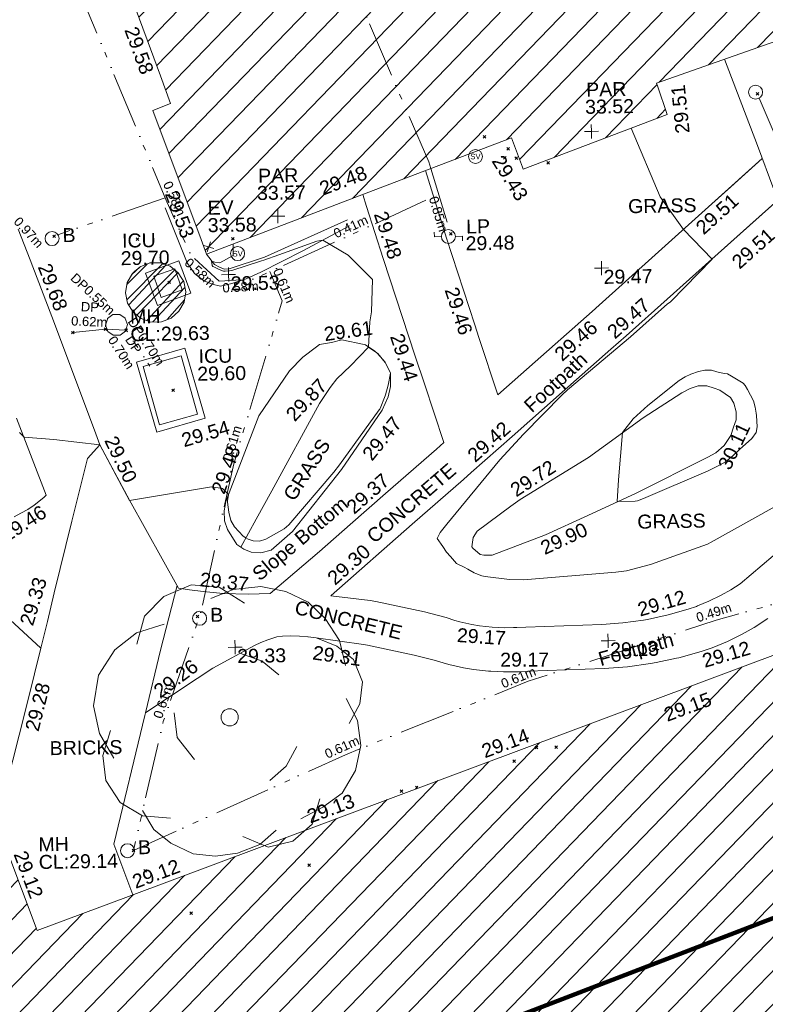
# Model space of a CAD drawing. Header units: millimetres. Extents: x -287732 to 520720, y -88450 to 287754.
# Tile 352 of 383: x 360209 to 380200, y 111402 to 137820. Entities that reach past the tile are written whole.
import ezdxf

# ---------------------------------------------------------------- set-up
doc = ezdxf.new("R2010")
doc.units = ezdxf.units.MM
for name, pattern in [('IMPORT-HIDDEN2 _3_', [4762.5, 3175, -1587.5]), ('IMPORT-UG_ELEC_LV_QLB2 _2_', [2700, 1500, -300.0000000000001, 0, -250, 150, -300.0000000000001, 0, -200]), ('IMPORT-UG_ELEC_STREET LIGHTING_QLB2 _2_', [2700, 1500, -300.0000000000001, 0, -250, 150, -300.0000000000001, 0, -200]), ('IMPORT-UG_UNIDENTIFIED_QLB2 _2_', [2500, 1500, -300.0000000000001, 0, -50, 150, -300.0000000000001, 0, -200])]:
    doc.linetypes.add(name, pattern=pattern)
for name, color, linetype, lineweight, true_color in [('00_TOPO_EAVE', 7, 'Continuous', 9, 0x666666), ('00_TOPO_FURN_BOLLARD', 7, 'Continuous', 9, 0x666666), ('00_TOPO_FURN_LAMP_POST', 7, 'Continuous', 9, 0x666666), ('00_TOPO_SERV_MH', 7, 'Continuous', 9, 0x666666), ('00_TOPO_SERV_STOP_VALVE', 7, 'Continuous', 9, 0x666666), ('00_TOPO_TREE', 7, 'Continuous', 9, 0x666666), ('00_UAV_BUILDING_HATCH', 7, 'Continuous', 9, 0x999999), ('00_UAV_BUILDING_OUTLINE', 5, 'Continuous', 9, 0x0000ff), ('00_UAV_CONCRETE', 9, 'Continuous', 9, 0x808080), ('00_UAV_EAVE', 7, 'Continuous', 9, 0x666666), ('00_UAV_FOOTPATH', 7, 'Continuous', 9, 0xa50000), ('00_UAV_FORM_LINES', 7, 'Continuous', 9, 0x666666), ('00_UAV_FURN_BOLLARD', 7, 'Continuous', 9, 0xff9f7f), ('00_UAV_FURN_LAMP_POST', 7, 'Continuous', 9, 0xa50000), ('00_UAV_LEVEL_SPOT', 7, 'Continuous', 9, 0x666666), ('00_UAV_PARAPET', 7, 'Continuous', 9, 0x666666), ('00_UAV_SERV_IC', 5, 'Continuous', 9, 0x0000ff), ('00_UAV_SLOPE_BOTTOM', 30, 'Continuous', 9, 0xff7f00), ('00_UAV_SLOPE_TOP', 40, 'Continuous', 9, 0xffbf00), ('01_DTM_CONTOUR_MJR', 7, 'Continuous', 9, 0x7f3f00), ('01_DTM_CONTOUR_MNR', 7, 'Continuous', 9, 0xa5a552), ('12333-PUM-2D-U-0001-C01 - Rev2_REVIT IMPORT_dwg', 7, 'Continuous', 9, 0x767676), ('A_RHA_Line', 7, 'Continuous', 9, 0x00a600), ('PUM-CHAMBER EXTENTS', 6, 'IMPORT-HIDDEN2 _3_', 9, 0xff00ff), ('PUM-ELECTRIC-LV-QLB2', 1, 'IMPORT-UG_ELEC_LV_QLB2 _2_', 9, 0xff0000), ('PUM-ELECTRIC-MH', 1, 'Continuous', 9, 0xff0000), ('PUM-ELECTRIC-SL-QLB2', 7, 'IMPORT-UG_ELEC_STREET LIGHTING_QLB2 _2_', 9, 0xff7f7f), ('PUM-UNIDENTIFIED UTILITIES-NOTES', 7, 'Continuous', 9, 0x52a500), ('PUM-UNIDENTIFIED UTILITIES-QLB2', 7, 'IMPORT-UG_UNIDENTIFIED_QLB2 _2_', 9, 0x52a500)]:
    doc.layers.add(name, color=color, linetype=linetype, lineweight=lineweight, true_color=true_color)
for name, color, linetype, lineweight in [('00_UAV_SURFACE', 7, 'Continuous', 9), ('00_UAV_SURVEY_TEXT', 7, 'Continuous', 9), ('GEN-TEXT', 7, 'Continuous', 9)]:
    doc.layers.add(name, color=color, linetype=linetype, lineweight=lineweight)
doc.styles.add('Arial_1', font='arial.ttf', dxfattribs={"height": 250})
doc.styles.add('Swis721 Lt BT', font='swissl.ttf', dxfattribs={"height": 399.9999999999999})
doc.styles.add('Swis721 Lt BT_2', font='swissl.ttf', dxfattribs={"height": 375})

# ---------------------------------------------------------------- blocks, each defined once
blk = doc.blocks.new('12333-PUM-2D-U-0001-C01 - Rev2_REVIT IMPORT_dwg_CONIFEROUS_TREE-2077251-Site Location Plan Proposed')
at = {"layer": '00_TOPO_TREE', "color": 254, "true_color": 0xcccccc, "flags": 128}
for points in [[(-1889.403682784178, 1545.875740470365), (-1717.639711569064, 2118.422311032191), (-1316.857112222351, 2519.204910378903), (-744.3105416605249, 2748.223538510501), (-171.763971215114, 2690.968881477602), (343.5279423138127, 2347.440939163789)], [(-343.5279423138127, 2461.950253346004), (114.5093140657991, 2633.714224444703), (687.0558846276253, 2690.968881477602), (1202.347798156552, 2576.459567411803), (1660.385054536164, 2347.440939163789), (2003.912996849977, 2003.912996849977), (2290.18628213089, 1545.875740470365), (2404.695596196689, 1030.583826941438)], [(-2404.695596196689, -801.5651986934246), (-2690.968881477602, -286.2732852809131), (-2805.478195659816, 286.2732852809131), (-2690.968881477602, 916.0745128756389), (-2347.440939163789, 1431.36642628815), (-1889.403682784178, 1774.894368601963), (-1316.857112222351, 1946.658339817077)], [(1832.149025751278, 1603.130397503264), (2232.93162509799, 1431.36642628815), (2576.459567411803, 1145.093141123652), (2748.223538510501, 687.0558846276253), (2690.968881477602, 229.0186282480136), (2461.950253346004, -171.763971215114)], [(229.0186282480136, 1316.857112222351), (687.0558846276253, 1145.093141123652), (1030.583826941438, 858.8198558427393)], [(2404.695596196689, 343.5279423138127), (2633.714224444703, -114.5093140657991), (2690.968881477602, -629.8012275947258), (2576.459567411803, -1145.093141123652), (2290.18628213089, -1603.130397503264), (1889.403682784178, -1889.403682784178), (1431.36642628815, -2118.422311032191)], [(-744.3105416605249, -858.8198558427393), (-1087.838483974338, -400.7825993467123), (-1145.093141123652, 114.5093140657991)], [(-1259.602455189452, -2061.167653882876), (-1832.149025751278, -2003.912996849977), (-2290.18628213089, -1717.639711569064), (-2576.459567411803, -1259.602455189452), (-2633.714224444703, -744.3105416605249), (-2461.950253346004, -229.0186282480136)], [(1374.111769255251, -629.8012275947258), (1145.093141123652, -1030.583826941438), (801.5651986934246, -1316.857112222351)], [(1832.149025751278, -1717.639711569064), (1660.385054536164, -2232.93162509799), (1259.602455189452, -2576.459567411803), (744.3105416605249, -2690.968881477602), (229.0186282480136, -2461.950253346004)], [(916.0745128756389, -2347.440939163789), (572.5465705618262, -2633.714224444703), (114.5093140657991, -2805.478195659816), (-343.5279423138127, -2862.732852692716), (-801.5651986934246, -2805.478195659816), (-1259.602455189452, -2576.459567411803), (-1603.130397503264, -2290.18628213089), (-1832.149025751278, -1889.403682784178)]]:
    blk.add_lwpolyline(points, dxfattribs=at)
at = {"layer": '00_TOPO_TREE', "color": 254, "true_color": 0xcccccc}
blk.add_circle((0, 0), 176.6246020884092, dxfattribs=at)
blk = doc.blocks.new('12333-PUM-2D-U-0001-C01 - Rev2_REVIT IMPORT_dwg_MSL_Eaves_SYM_1-V82-Site Location Plan Proposed')
at = {"layer": '00_TOPO_EAVE', "color": 254, "true_color": 0xcccccc}
for p, q in [((356.5791934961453, -116.0873754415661), (-356.5791934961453, 116.0873754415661)), ((-116.0873754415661, -356.5791934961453), (116.0873754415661, 356.5791934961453))]:
    blk.add_line(p, q, dxfattribs=at)
blk = doc.blocks.new('12333-PUM-2D-U-0001-C01 - Rev2_REVIT IMPORT_dwg_MSL_Bollard_2-2077239-Site Location Plan Proposed')
at = {"layer": '00_TOPO_FURN_BOLLARD', "color": 254, "true_color": 0xcccccc}
blk.add_circle((0, 0), 62.50000000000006, dxfattribs=at)
blk = doc.blocks.new('12333-PUM-2D-U-0001-C01 - Rev2_REVIT IMPORT_dwg_MSL_Lamp_Post_SYM-2077240-Site Location Plan Proposed')
at = {"layer": '00_TOPO_FURN_LAMP_POST', "color": 254, "true_color": 0xcccccc, "flags": 128}
for points in [[(-500.1060478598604, 0), (-1000.212095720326, 0), (-1000.212095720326, 316.7338303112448)], [(500.1060478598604, 0), (1000.21209571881, 0), (1000.21209571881, -316.7338303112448)]]:
    blk.add_lwpolyline(points, dxfattribs=at)
at = {"layer": '00_TOPO_FURN_LAMP_POST', "color": 254, "true_color": 0xcccccc}
blk.add_circle((0, 0), 500.1060478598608, dxfattribs=at)
blk = doc.blocks.new('12333-PUM-2D-U-0001-C01 - Rev2_REVIT IMPORT_dwg_MSL_Parapet_SYM-V122-Site Location Plan Proposed')
at = {"layer": '00_UAV_PARAPET', "color": 254, "true_color": 0xcccccc, "flags": 128}
for points in [[(0, -500.0000000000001), (0, 0), (-500.0000000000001, 0)], [(500.0000000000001, 0), (0, 0), (0, 500.0000000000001)]]:
    blk.add_lwpolyline(points, dxfattribs=at)
blk = doc.blocks.new('12333-PUM-2D-U-0001-C01 - Rev2_REVIT IMPORT_dwg_MSL_Sluice_Valve_SYM-2077246-Site Location Plan Proposed')
at = {"layer": '00_TOPO_SERV_STOP_VALVE', "color": 254, "true_color": 0xcccccc}
blk.add_circle((0, 0), 500.0000000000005, dxfattribs=at)
at = {"layer": '00_TOPO_SERV_STOP_VALVE', "insert": (0, 198.9876086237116), "char_height": 399.9999999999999, "width": 785.1100955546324, "attachment_point": 2, "line_spacing_factor": 1.005061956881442, "style": 'Swis721 Lt BT'}
blk.add_mtext('SV', dxfattribs=at)
blk = doc.blocks.new('12333-PUM-2D-U-0001-C01 - Rev2_REVIT IMPORT_dwg_UAV-2077255-Site Location Plan Proposed')
at = {"layer": '00_UAV_LEVEL_SPOT', "color": 254, "true_color": 0xcccccc, "flags": 128}
for points in [[(0, -500.0000000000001), (0, 0), (-500.0000000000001, 0)], [(500.0000000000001, 0), (0, 0), (0, 500.0000000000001)]]:
    blk.add_lwpolyline(points, dxfattribs=at)
blk = doc.blocks.new('12333-PUM-2D-U-0001-C01 - Rev2_REVIT IMPORT_dwg_MGS62954_T2_Galway_ITM_3d_Rev1-2077680-Site Location Plan Proposed')
at = {"layer": '00_UAV_BUILDING_HATCH', "true_color": 0xcccccc}
h = blk.add_hatch(dxfattribs=at)
h.set_pattern_fill('FP_1', color=254, style=0, pattern_type=2)
h.set_pattern_definition([(45, (0, 0), (-441.9417382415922, 441.9417382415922), [])])
h.paths.add_polyline_path([(534258130.3624687, 725648483.3139626), (534277656.3624687, 725655386.3139625), (534278388.3624688, 725653331.3139626), (534295255.4606528, 725659853.8927271), (534294221.4606529, 725663214.8927271), (534296151.4606528, 725663830.8927269), (534296560.4606526, 725662667.892727), (534309422.4606529, 725667184.8927269), (534307379.4606528, 725673087.8927273), (534303370.4606528, 725671653.8927271), (534300995.586905, 725678397.3035645), (534310510.4335188, 725681741.4081918), (534314220.586905, 725671576.3035644), (534326500.586905, 725675858.3035647), (534324518.5869049, 725681362.3035645), (534326113.5869048, 725681952.3035647), (534324160.5869049, 725687672.3035647), (534318720.5869049, 725685739.3035644), (534311382.586905, 725706099.3035647), (534306310.3243251, 725704323.4114221), (534306355.1088055, 725704192.7557819), (534273124.3649247, 725692215.3564034), (534273147.722073, 725692180.3999606), (534273192.9489231, 725691953.0292308), (534273147.722073, 725691725.658501), (534273018.9269006, 725691532.9029037), (534272826.1713033, 725691404.1077313), (534272598.8005735, 725691358.8808813), (534272359.2318197, 725691412.2581903), (534272168.7586477, 725691547.7426457), (534272046.0540514, 725691744.888188), (534272030.8694313, 725691821.2264287), (534266685.9286339, 725689894.7426035), (534268524.939883, 725684612.5737506), (534268047.928634, 725684437.7426035), (534269413.1688387, 725680562.3524156), (534277645.4188779, 725683533.3784789), (534277949.5529159, 725682690.6704743), (534281834.7170621, 725684092.8295298), (534281561.9286339, 725684932.7426034), (534287959.928634, 725687070.7426035), (534294707.928634, 725667896.7426035), (534289312.3624687, 725665760.3139626), (534287625.3624685, 725670664.3139626), (534264563.3624688, 725662495.3139625), (534260945.3624687, 725672663.3139623), (534250837.3624687, 725669091.3139625), (534258126.7857321, 725648493.4208305)])
h.paths.add_polyline_path([(534297904.586905, 725687834.3035645), (534296489.5869049, 725693151.3035643), (534301799.586905, 725695024.3035644), (534303779.5869048, 725689436.3035645), (534301175.8806049, 725688726.3227148)])
at = {"layer": '00_UAV_BUILDING_OUTLINE', "color": 254, "true_color": 0xcccccc, "flags": 128}
for points in [[(534263762.238277, 725664746.7873683), (534264563.3624687, 725662495.3139625), (534267023.8035964, 725663366.8491101), (534271736.8516864, 725665036.3005822), (534276449.8997766, 725666705.7520541), (534281162.9478665, 725668375.203526), (534285875.9959567, 725670044.6549981)], [(534286233.9834566, 725686493.9888072), (534281561.928634, 725684932.7426035), (534281584.7574427, 725684862.4529108), (534281834.7170621, 725684092.8295296), (534277949.5529158, 725682690.6704742), (534277929.3199488, 725682746.7328714), (534277645.4188778, 725683533.3784788), (534273729.2389063, 725682120.0257856), (534269413.1688386, 725680562.3524154), (534269276.5601948, 725680950.1316473), (534268047.9286339, 725684437.7426035), (534268524.9398829, 725684612.5737505), (534268264.8593303, 725685359.5998467), (534266685.9286339, 725689894.7426034)]]:
    blk.add_lwpolyline(points, dxfattribs=at)
at = {"layer": '00_UAV_CONCRETE', "color": 254, "true_color": 0xcccccc, "flags": 128}
blk.add_lwpolyline([(534283397.25295, 725685546.0472904), (534284235.9286339, 725683218.7426034), (534285074.6359953, 725680836.0675414), (534285404.9286339, 725679897.7426034), (534286598.928634, 725676512.7426034), (534286992.4747527, 725676646.837158), (534288805.9286339, 725677264.7426034), (534291131.4033198, 725678059.205018)], dxfattribs=at)
for points in [[(534268668.8540242, 725680388.3761246), (534268975.8540243, 725679519.3761246), (534268081.9444478, 725679203.5760785), (534267774.9444476, 725680072.5760787)], [(534267997.8540242, 725675806.3761245), (534267487.8540241, 725677692.3761245), (534268794.6625238, 725678045.754881), (534269235.9108084, 725676414.0014211), (534269304.662524, 725676159.7548813)]]:
    blk.add_lwpolyline(points, close=True, dxfattribs=at)
at = {"layer": '00_UAV_FOOTPATH', "color": 254, "true_color": 0xcccccc, "flags": 128}
for points in [[(534264383.9286339, 725681313.7426034), (534264683.2323693, 725680492.6811775), (534265310.3624687, 725678772.3139623), (534266367.5339717, 725675788.2153997), (534266472.3624687, 725675492.3139623), (534267240.3624685, 725673990.3139626), (534268509.3624687, 725671612.3139623), (534268806.6081038, 725671564.1553029), (534269168.8858551, 725671505.460376), (534269708.3624685, 725671449.3139623), (534270375.7547571, 725671418.0678523), (534270964.3624686, 725671425.3139623), (534272304.3624686, 725672531.3139623), (534273140.2233086, 725673239.3094548), (534274102.8638494, 725674054.6905936), (534275493.902506, 725675222.0446421), (534275690.4178683, 725675390.5075848), (534275198.8050561, 725676979.1027663), (534274967.5012064, 725677726.5368689), (534274152.9286339, 725680358.7426035), (534273730.1499146, 725681758.3056245), (534273631.5336989, 725682084.763893)], [(534264247.3624686, 725676247.3139625), (534265007.3624686, 725674167.3139625), (534264947.759581, 725674117.220357), (534264847.4903227, 725674032.948455), (534264679.4967678, 725673908.8865418), (534264504.0447977, 725673795.6178395), (534264321.8268417, 725673693.5893673), (534264133.5620302, 725673603.2037851)], [(534281448.3254445, 725680331.3101509), (534282988.1507462, 725681672.1045818), (534284359.9015939, 725682866.5491046), (534283500.8947155, 725682118.5735793), (534282988.1507462, 725681672.1045818), (534281448.3254445, 725680331.3101509), (534279921.3982351, 725679001.7466627), (534279728.4638417, 725678837.4976927), (534278178.9305559, 725677518.3485177), (534277157.9441497, 725676647.1766981), (534276682.1524609, 725678198.3659388), (534276578.0926, 725678537.6247791), (534275860.9286339, 725680875.7426035), (534275323.8795748, 725682695.5329634)], [(534284469.9286339, 725672199.7426034), (534283568.5874998, 725671465.5371493), (534283319.4468595, 725671311.0878522), (534283057.589722, 725671168.8915989), (534282722.6284319, 725671011.1948909), (534282419.4529256, 725670891.0941663), (534282386.1589579, 725670877.9050083), (534282162.2510459, 725670807.2209915), (534281620.9718584, 725670663.790765), (534281067.2306523, 725670553.731586), (534280963.6235265, 725670537.3117423), (534280402.9868179, 725670470.7623041), (534279839.0665581, 725670439.5351626), (534277802.4050308, 725670405.6240499), (534277558.7705894, 725670394.3181278), (534277469.422294, 725670394.7710344), (534277224.0407812, 725670396.0148735), (534276896.8638546, 725670418.2646569), (534276565.7689124, 725670461.797873), (534276358.4626228, 725670500.2705288), (534276033.7948864, 725670578.4361379), (534275904.2198098, 725670618.3894244), (534275669.3916848, 725670701.6678542), (534275090.1814577, 725670862.0025805), (534273796.6577901, 725671158.0188686), (534273645.6003633, 725671187.192445), (534272587.3624687, 725671338.3139625), (534272595.2118893, 725671344.9748272), (534274806.3624685, 725673221.3139623), (534276199.3624686, 725674390.3139625), (534276411.964332, 725674572.5670704), (534277523.3624687, 725675525.3139623), (534278886.3624688, 725676688.3139625), (534280214.1044097, 725677818.6476583), (534280628.3624686, 725678171.3139625), (534281742.2537516, 725679133.1706748), (534282965.3797693, 725680189.3527172), (534284000.7308818, 725681083.3891753), (534284757.5401483, 725681736.901851), (534282965.3797693, 725680189.3527172), (534281742.2537516, 725679133.1706748)], [(534267138.4671782, 725663407.4807266), (534266654.8637075, 725664773.9932859), (534267544.5401747, 725668208.9180799), (534267563.8471599, 725668283.4598318), (534267628.3624686, 725668328.3139625), (534268972.3624687, 725669181.3139625), (534269394.1032593, 725669444.8680979), (534270521.9286339, 725670035.7426035), (534270689.9286339, 725670112.7426034), (534270877.7806202, 725670185.501252), (534271069.8304767, 725670246.321004), (534271123.1797484, 725670260.8939552), (534271274.593197, 725670274.0347518), (534271502.6138163, 725670279.4486908), (534271730.524433, 725670270.5344137), (534271957.425588, 725670247.327101), (534271959.0594826, 725670247.0571069), (534272175.3624687, 725670211.3139625), (534273439.3659922, 725670011.7506058), (534273550.3624688, 725669990.3139626), (534274797.7760391, 725669704.8497345), (534275334.3624686, 725669556.3139625), (534275719.4039258, 725669437.5899603), (534276111.1403334, 725669343.2771863), (534276380.3624686, 725669293.3139623), (534276779.8537903, 725669240.7878143), (534276846.4692311, 725669236.2576073), (534277181.8549513, 725669213.4495821), (534277584.7794367, 725669211.4071574), (534277841.3624686, 725669223.3139625), (534279883.3624686, 725669257.3139625), (534280507.7623129, 725669291.890167), (534281128.758989, 725669365.6045338), (534281278.3624687, 725669389.3139623), (534281826.7899084, 725669498.3170003), (534281891.7212507, 725669511.2224698), (534282496.2150105, 725669671.4035351), (534282787.3624685, 725669763.3139622), (534283198.3119676, 725669926.1085534), (534283598.2285944, 725670114.3856391), (534283920.3624686, 725670289.3139626), (534284296.0484375, 725670522.2122712)], [(534263986.3624686, 725670838.3139625), (534264794.3021573, 725670064.7933016), (534264609.7848641, 725669380.3628772), (534264356.7941206, 725668441.9437245), (534263794.8567901, 725666371.1746647)]]:
    blk.add_lwpolyline(points, dxfattribs=at)
at = {"layer": '00_UAV_FORM_LINES', "color": 254, "true_color": 0xcccccc, "flags": 128}
for points in [[(534268334.929, 725681823.7425001), (534268892.929, 725680332.7425001), (534269086.929, 725680043.7425), (534269323.929, 725679850.7425002), (534269552.929, 725679748.7425), (534269777.929, 725679688.7425001), (534270080.9290001, 725679758.7425001), (534270470.929, 725679878.7425001), (534270867.929, 725680047.7425), (534272003.9290001, 725680603.7425002), (534273264.929, 725681253.7425001)], [(534273214.929, 725681411.7425001), (534270971.929, 725680448.7425001), (534270021.9290001, 725680151.7425001), (534269879.9290001, 725680149.7425001), (534269755.929, 725680206.7425001), (534269623.9290001, 725680275.7425), (534269413.1688386, 725680562.3524154)]]:
    blk.add_lwpolyline(points, dxfattribs=at)
at = {"layer": '00_UAV_SERV_IC', "color": 254, "true_color": 0xcccccc, "flags": 128}
for points in [[(534267991.8540243, 725679989.3761247), (534268562.8540243, 725680178.3761247), (534268751.5630608, 725679608.255173), (534268180.563061, 725679419.255173)], [(534268689.8540242, 725677841.3761246), (534269100.8540242, 725676268.3761246), (534268074.6280444, 725676000.2395208), (534267663.6280444, 725677573.2395208)]]:
    blk.add_lwpolyline(points, close=True, dxfattribs=at)
at = {"layer": '00_UAV_SLOPE_BOTTOM', "color": 254, "true_color": 0xcccccc, "flags": 128}
blk.add_lwpolyline([(534272933.929, 725674713.7425002), (534271590.929, 725673073.7425002), (534271009.929, 725672584.7425001), (534270737.929, 725672520.7425001), (534270478.929, 725672544.7425001), (534270276.9290001, 725672622.7425001), (534270092.9290001, 725672758.7425002), (534269853.929, 725673164.7425001), (534269773.9290001, 725673397.7425001), (534269768.929, 725673661.7425001), (534269800.0945532, 725673809.4903077), (534269822.929, 725673917.7425), (534270745.929, 725676200.7425001), (534271583.9290001, 725677392.7425001), (534271954.929, 725677747.7425001), (534272318.0842784, 725678017.8847339), (534272403.9290001, 725678081.7425002), (534272723.929, 725678130.7425002), (534273005.929, 725678193.7425001), (534273604.9290001, 725678062.7425002), (534273633.929, 725678048.7425001), (534273882.9290001, 725677873.7425), (534273955.9290002, 725677813.7425001), (534274156.929, 725677573.7425001), (534274289.9290001, 725677282.7425002), (534274290.9290001, 725676918.7425), (534274223.929, 725676644.7425001), (534274055.9290001, 725676292.7425001), (534273153.9407791, 725675023.3669201)], close=True, dxfattribs=at)
at = {"layer": '00_UAV_SLOPE_TOP', "color": 254, "true_color": 0xcccccc, "flags": 128}
blk.add_lwpolyline([(534270197.7505161, 725672681.2657276), (534270626.9290001, 725673425.7425001), (534271060.929, 725674175.7425), (534272373.929, 725676498.7425001), (534272649.929, 725676896.7425001), (534272696.4571823, 725676954.3380656), (534272855.9290001, 725677151.7425002), (534273225.9290001, 725677496.7425001), (534273717.9818903, 725677989.6691836)], dxfattribs=at)
blk.add_lwpolyline([(534279563.929, 725674924.7425001), (534281050.9290001, 725675966.7425), (534282095.929, 725676615.7425002), (534282322.9290001, 725676726.7425002), (534282536.929, 725676795.7425002), (534282766.9290001, 725676791.7425001), (534282961.929, 725676729.7425), (534283112.929, 725676665.7425001), (534283396.9290001, 725676467.7425001), (534283482.929, 725676314.7425), (534283539.9290001, 725676076.7425002), (534283538.9568331, 725675973.2067226), (534283537.929, 725675863.7425), (534283466.929, 725675669.7425001), (534283384.929, 725675449.7425001), (534283206.929, 725675180.7425001), (534282976.9290001, 725674990.7425001), (534282757.9290001, 725674877.7425001), (534280824.9290001, 725673948.7425002), (534279518.347662, 725673372.4820241), (534278373.929, 725672867.7425001), (534276930.9290001, 725672351.7425002), (534276709.9290001, 725672354.7425001), (534276614.9290001, 725672376.7425001), (534276415.929, 725672544.7425001), (534276393.929, 725672583.7425001), (534276436.9290001, 725672834.7425002), (534276538.9290001, 725672998.7425), (534277457.6862818, 725673651.0914205), (534277714.9290001, 725673833.7425002)], close=True, dxfattribs=at)
at = {"layer": '00_UAV_SURFACE', "color": 254, "true_color": 0xcccccc, "flags": 128}
for points in [[(534266472.3624687, 725675492.3139623), (534266126.9286339, 725675127.7426034), (534265680.9286339, 725673460.7426034), (534265176.9286338, 725671543.7426035), (534264979.7620071, 725670781.6431073), (534264794.3021573, 725670064.7933016)], [(534267563.8471597, 725668283.4598318), (534268000.9286339, 725669955.7426034), (534268471.0333509, 725671684.1395276)]]:
    blk.add_lwpolyline(points, dxfattribs=at)
at = {"layer": '01_DTM_CONTOUR_MJR', "color": 254, "true_color": 0xcccccc, "flags": 128}
blk.add_lwpolyline([(534284056.9910107, 725676197.6093295), (534284075.6877128, 725676037.7163029), (534284086.944501, 725675973.2440157), (534284098.7261841, 725675670.7540345), (534284065.9776579, 725675518.0841264), (534283946.0712067, 725675357.799008), (534283610.0799633, 725675068.4507278), (534283432.678412, 725674900.4329427), (534283233.1955234, 725674747.8817809), (534283055.9410112, 725674649.1009693), (534282767.5823822, 725674514.5291781), (534281020.1315227, 725673801.1584656), (534280858.6511086, 725673741.8786466), (534280789.0427489, 725673731.3644136), (534280310.0000002, 725673730.0000001), (534280356.4762932, 725674306.8396792), (534280490, 725675580.0000001), (534280779.7889566, 725675940.2410746), (534281180.0559284, 725676295.1398212), (534282031.1061229, 725676951.7112602), (534282191.1580565, 725677042.9018631), (534282344.9123477, 725677107.7439026), (534282554.6567339, 725677181.0750803), (534282724.644488, 725677208.8714938), (534282813.6338561, 725677213.5050728), (534282901.2070657, 725677206.3301121), (534283043.7463043, 725677163.958122), (534283157.2987903, 725677135.1047709), (534283245.8374765, 725677117.7605706), (534283326.0556965, 725677099.5695612), (534283431.6301543, 725677042.2805722), (534283653.8866248, 725676902.6435341), (534283740.9634552, 725676841.9601331), (534283796.6166288, 725676783.6641313), (534283861.0057327, 725676669.9847269), (534284008.4366842, 725676370.8798023)], close=True, dxfattribs=at)
at = {"layer": '01_DTM_CONTOUR_MNR', "color": 254, "true_color": 0xcccccc, "flags": 128}
for points in [[(534284544.4421836, 725673518.9667125), (534282807.4444754, 725672593.1762857), (534282709.6637154, 725672544.6219605), (534281178.2834556, 725672020.7813942), (534280524.6161665, 725671863.8516754), (534280243.9622561, 725671831.842506), (534277763.0366821, 725671672.046083), (534277391.5405886, 725671684.8385637), (534276736.5457569, 725671781.3617699), (534276647.9088739, 725671802.4691604), (534276491.5757577, 725671864.0060606), (534276447.1415498, 725671880.5674193), (534276271.7008798, 725671982.6327796), (534276175.9106934, 725672040.7264181), (534275972.7652879, 725672140.4703237), (534275812.1929824, 725672332.3684212), (534275713.6330449, 725672454.4886063), (534275612.0142167, 725672604.0614161), (534275470, 725672820.0000002), (534275550.0000001, 725672980), (534275730, 725673200.0000002), (534277187.3918521, 725674899.0043269), (534277830.5841122, 725675576.8341122), (534278881.6073518, 725676615.9921023), (534279029.9799052, 725676748.5630217), (534280748.8719155, 725678145.2350178), (534281749.0239465, 725679008.678053), (534281824.9559718, 725679053.9347697), (534281844.8469744, 725679069.7129899), (534282970, 725680190.0000002), (534282220.0000001, 725681000.0000001), (534281606.5922533, 725681879.4391371), (534280859.6308024, 725683740.9200667)], [(534270139.385459, 725680824.4446133), (534270131.2246538, 725680509.1444154), (534269771.6891631, 725680316.897448), (534269632.1929826, 725680337.8070177), (534269550.0000001, 725680370), (534269563.7607495, 725680254.5331696), (534269582.9960318, 725680226.960979), (534269611.224295, 725680213.5553762), (534269733.4343484, 725680151.8085726), (534269839.783971, 725680101.2532983), (534269867.4598393, 725680092.3152614), (534269909.6703297, 725680092.1428573), (534270027.951053, 725680098.318156), (534270092.0419848, 725680106.7748092), (534270884.0456042, 725680352.0119888), (534270951.1325967, 725680374.5303869), (534271351.5718293, 725680505.5687133), (534272380.6155977, 725680854.7922597), (534272540.0000001, 725680880), (534273209.9827617, 725680464.9321569), (534273854.3398652, 725679797.2083399), (534273809.4346049, 725678935.8174386), (534273768.3637041, 725678664.6541468), (534273720, 725677990), (534273880, 725677870), (534273960.0000001, 725677810.0000002), (534274160.0000001, 725677570.0000002), (534274290.0000001, 725677280.0000001), (534274227.39375, 725676954.25625), (534274151.239522, 725676699.7313246), (534274136.6160244, 725676671.2689911), (534273996.0395906, 725676335.8382936), (534273989.808309, 725676320.3666182), (534273975.5030928, 725676300.4996159), (534272887.2406846, 725674846.6770976), (534272731.1474084, 725674653.6407093), (534271498.3972913, 725673261.8471824), (534271367.8208486, 725673153.3171818), (534270874.9507157, 725672882.0839258), (534270701.738385, 725672836.5279078), (534270531.8648649, 725672847.7315316), (534270399.0264295, 725672895.4611651), (534270340, 725672930.0000002), (534270265.4300228, 725672977.6631765), (534270040.965815, 725673226.1035513), (534269943.5899528, 725673406.0554634), (534269895.7063634, 725673626.3808566), (534269867.7137312, 725673891.1361381), (534269865.7895663, 725673929.6010381), (534269890.0000001, 725674100), (534269740.3417132, 725674263.1433893), (534269442.7631444, 725674311.7459656), (534267240, 725673990), (534266470, 725675490), (534265240.9613697, 725675659.6400354), (534264440.0000002, 725675730), (534264370.0318473, 725675805.8821657), (534264321.1599327, 725675862.7575759)]]:
    blk.add_lwpolyline(points, dxfattribs=at)
for name, p, xscale, yscale, zscale in [('12333-PUM-2D-U-0001-C01 - Rev2_REVIT IMPORT_dwg_MSL_Bollard_2-2077239-Site Location Plan Proposed', (534284212.9286339, 725684646.7426035), 3, 3, 3), ('12333-PUM-2D-U-0001-C01 - Rev2_REVIT IMPORT_dwg_MSL_Parapet_SYM-V122-Site Location Plan Proposed', (534279792.776, 725683670.8915), 0.375, 0.375, 0.375), ('12333-PUM-2D-U-0001-C01 - Rev2_REVIT IMPORT_dwg_MSL_Sluice_Valve_SYM-2077246-Site Location Plan Proposed', (534276672.9290001, 725683053.7425), 0.375, 0.375, 0.375), ('12333-PUM-2D-U-0001-C01 - Rev2_REVIT IMPORT_dwg_MSL_Parapet_SYM-V122-Site Location Plan Proposed', (534271346.587, 725681544.3035), 0.375, 0.375, 0.375), ('12333-PUM-2D-U-0001-C01 - Rev2_REVIT IMPORT_dwg_MSL_Bollard_2-2077239-Site Location Plan Proposed', (534265282.8540242, 725681048.3761246), 3, 3, 3), ('12333-PUM-2D-U-0001-C01 - Rev2_REVIT IMPORT_dwg_MSL_Lamp_Post_SYM-2077240-Site Location Plan Proposed', (534275908.9286339, 725680918.7426034), 0.375, 0.375, 0.375), ('12333-PUM-2D-U-0001-C01 - Rev2_REVIT IMPORT_dwg_MSL_Eaves_SYM_1-V82-Site Location Plan Proposed', (534269482.587, 725680750.3034999), 0.375, 0.375, 0.375), ('12333-PUM-2D-U-0001-C01 - Rev2_REVIT IMPORT_dwg_MSL_Sluice_Valve_SYM-2077246-Site Location Plan Proposed', (534270251.8540243, 725680558.3761247), 0.375, 0.375, 0.375), ('12333-PUM-2D-U-0001-C01 - Rev2_REVIT IMPORT_dwg_UAV-2077255-Site Location Plan Proposed', (534270000.0000001, 725680000), 0.375, 0.375, 0.375), ('12333-PUM-2D-U-0001-C01 - Rev2_REVIT IMPORT_dwg_UAV-2077255-Site Location Plan Proposed', (534280000, 725680000), 0.375, 0.375, 0.375), ('12333-PUM-2D-U-0001-C01 - Rev2_REVIT IMPORT_dwg_CONIFEROUS_TREE-2077251-Site Location Plan Proposed', (534269822.5224829, 725668122.2695469), 1.3, 1.3, 1.3), ('12333-PUM-2D-U-0001-C01 - Rev2_REVIT IMPORT_dwg_MSL_Bollard_2-2077239-Site Location Plan Proposed', (534269062.9286339, 725670792.7426034), 3, 3, 3), ('12333-PUM-2D-U-0001-C01 - Rev2_REVIT IMPORT_dwg_UAV-2077255-Site Location Plan Proposed', (534270000.0000001, 725670000.0000001), 0.375, 0.375, 0.375), ('12333-PUM-2D-U-0001-C01 - Rev2_REVIT IMPORT_dwg_UAV-2077255-Site Location Plan Proposed', (534280000, 725670000.0000001), 0.375, 0.375, 0.375), ('12333-PUM-2D-U-0001-C01 - Rev2_REVIT IMPORT_dwg_MSL_Bollard_2-2077239-Site Location Plan Proposed', (534267018.9286339, 725664591.7426034), 3, 3, 3)]:
    blk.add_blockref(name, p, dxfattribs=dict(xscale=xscale, yscale=yscale, zscale=zscale))
at = {"layer": '00_TOPO_SERV_MH', "char_height": 375, "attachment_point": 1, "line_spacing_factor": 1.005061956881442, "style": 'Swis721 Lt BT_2'}
for s, insert, width in [('MH', (534267340.7451862, 725679105.722823), 949.779278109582), ('CL:29.63', (534267340.7451862, 725678632.6296078), 2440.932744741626), ('MH', (534264634.752377, 725664989.5018249), 949.779278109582), ('CL:29.14', (534264634.752377, 725664516.4086096), 2440.932744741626)]:
    blk.add_mtext(s, dxfattribs=dict(at, insert=insert, width=width))
at = {"layer": '00_UAV_BUILDING_OUTLINE', "color": 251, "true_color": 0x666666, "char_height": 375, "width": 1495.902363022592, "attachment_point": 1, "line_spacing_factor": 1.005061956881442, "style": 'Swis721 Lt BT_2'}
for s, insert, rotation in [('29.58', (534267670.4135736, 725686735.8281995), 289.19579598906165), ('29.51', (534282054.2603967, 725683557.1686548), 94.83102598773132), ('29.43', (534277414.968208, 725683118.3400582), 300.9184293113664), ('29.48', (534272435.9747533, 725682423.326998), 19.844556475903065), ('29.53', (534268677.9861123, 725682321.5225528), 289.40657489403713), ('29.15', (534281425.2722874, 725668147.6649073), 19.505115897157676), ('29.14', (534276520.1999754, 725667256.0340244), 19.505115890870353), ('29.13', (534271807.1518853, 725665586.5825522), 19.505115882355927), ('29.12', (534264312.6197746, 725664677.2706685), 289.5866870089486), ('29.12', (534267094.1037954, 725663917.13108), 19.505115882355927)]:
    blk.add_mtext(s, dxfattribs=dict(at, insert=insert, rotation=rotation))
at = {"layer": '00_UAV_CONCRETE', "color": 251, "true_color": 0x666666, "insert": (534268625.381444, 725675748.592621), "char_height": 375, "width": 1495.902363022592, "attachment_point": 1, "rotation": 15.400565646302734, "line_spacing_factor": 1.005061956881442, "style": 'Swis721 Lt BT_2'}
blk.add_mtext('29.54', dxfattribs=at)
at = {"layer": '00_UAV_EAVE', "char_height": 375, "attachment_point": 1, "line_spacing_factor": 1.005061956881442, "style": 'Swis721 Lt BT_2'}
for s, insert, width in [('EV', (534269467.3539183, 725681987.9535129), 736.078940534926), ('33.58', (534269462.6855151, 725681521.2028888), 1495.902363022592)]:
    blk.add_mtext(s, dxfattribs=dict(at, insert=insert, width=width))
at = {"layer": '00_UAV_FOOTPATH', "color": 251, "true_color": 0x666666, "char_height": 375, "attachment_point": 1, "line_spacing_factor": 1.005061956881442, "style": 'Swis721 Lt BT_2'}
for s, insert, width, rotation in [('29.51', (534282507.7797576, 725681109.4331874), 1495.902363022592, 41.04754000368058), ('29.48', (534274276.9218458, 725681664.5355877), 1495.902363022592, 287.05397367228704), ('29.51', (534283455.9583956, 725680171.1547645), 1495.902363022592, 40.8109498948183), ('29.68', (534265234.1334933, 725680427.4100806), 1495.902363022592, 290.0284517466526), ('29.46', (534276138.5153977, 725679597.6638176), 1495.902363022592, 287.05219285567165), ('29.47', (534280081.7152811, 725678357.3734542), 1495.902363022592, 40.591948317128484), ('29.46', (534278659.3507415, 725677783.6604239), 1495.902363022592, 40.408426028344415), ('29.44', (534274652.1584719, 725678377.1879468), 1495.902363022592, 287.1954071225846), ('Footpath', (534277816.7559886, 725676412.5257837), 2436.183848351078, 41.517951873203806), ('29.50', (534266921.9227309, 725675768.0791551), 1495.902363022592, 294.7052349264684), ('29.42', (534276279.4538205, 725675111.2630225), 1495.902363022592, 40.604858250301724), ('29.37', (534273010.9062085, 725673778.7809112), 1495.902363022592, 40.26545183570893), ('29.46', (534263735.1878197, 725673232.2087551), 1495.902363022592, 31.945028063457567), ('29.30', (534272465.4068092, 725671884.3290758), 1495.902363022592, 40.317284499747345), ('29.37', (534269113.8406653, 725672026.0649453), 1495.902363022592, 353.1560964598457), ('29.12', (534280773.5757755, 725670992.8528851), 1495.902363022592, 15.102686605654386), ('29.17', (534275969.3827997, 725670412.0315732), 1495.902363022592, 355.17799763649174), ('Footpath', (534279697.2426749, 725669683.8265482), 2436.183848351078, 14.445683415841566), ('29.31', (534272111.9422034, 725670009.0721843), 1495.902363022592, 350.93789483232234), ('29.12', (534282481.6528665, 725669587.6639584), 1495.902363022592, 15.442062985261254), ('29.26', (534267753.8596866, 725668960.3725758), 1495.902363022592, 35.67098661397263), ('29.17', (534277102.8326597, 725669728.2232131), 1495.902363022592, 359.2613567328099), ('29.28', (534264325.668967, 725667908.4089401), 1495.902363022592, 74.90957588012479)]:
    blk.add_mtext(s, dxfattribs=dict(at, insert=insert, width=width, rotation=rotation))
at = {"layer": '00_UAV_FURN_BOLLARD', "color": 251, "true_color": 0x666666, "char_height": 375, "width": 398.9072968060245, "attachment_point": 1, "line_spacing_factor": 1.005061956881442, "style": 'Swis721 Lt BT_2'}
for insert in [(534265565.612344, 725681322.5734746), (534269345.6869536, 725671066.9399533), (534267301.6869537, 725664865.9399533)]:
    blk.add_mtext('B', dxfattribs=dict(at, insert=insert))
at = {"layer": '00_UAV_FURN_LAMP_POST', "color": 251, "true_color": 0x666666, "char_height": 375, "attachment_point": 1, "line_spacing_factor": 1.005061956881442, "style": 'Swis721 Lt BT_2'}
for s, insert, width in [('LP', (534276389.8235643, 725681364.4917061), 707.5855621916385), ('29.48', (534276367.2800528, 725680913.9296079), 1495.902363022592)]:
    blk.add_mtext(s, dxfattribs=dict(at, insert=insert, width=width))
at = {"layer": '00_UAV_LEVEL_SPOT', "char_height": 375, "width": 1495.902363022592, "attachment_point": 1, "line_spacing_factor": 1.005061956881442, "style": 'Swis721 Lt BT_2'}
for s, insert in [('29.53', (534270051.8765643, 725679949.1441548)), ('29.47', (534280051.8765643, 725679949.1441548)), ('29.33', (534270051.8765643, 725669949.1441548)), ('29.13', (534280051.8765643, 725669949.1441548))]:
    blk.add_mtext(s, dxfattribs=dict(at, insert=insert))
at = {"layer": '00_UAV_PARAPET', "char_height": 375, "attachment_point": 1, "line_spacing_factor": 1.005061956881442, "style": 'Swis721 Lt BT_2'}
for s, insert, width in [('PAR', (534279672.7150212, 725684981.6900048), 1168.228512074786), ('33.52', (534279635.4251938, 725684519.5573149), 1495.902363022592), ('PAR', (534270836.8644075, 725682822.8343676), 1168.228512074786), ('33.57', (534270799.5745801, 725682360.7016778), 1495.902363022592)]:
    blk.add_mtext(s, dxfattribs=dict(at, insert=insert, width=width))
at = {"layer": '00_UAV_SERV_IC', "color": 251, "true_color": 0x666666, "char_height": 375, "attachment_point": 1, "line_spacing_factor": 1.005061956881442, "style": 'Swis721 Lt BT_2'}
for s, insert, width in [('ICU', (534267159.9102396, 725681146.9147594), 1021.012723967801), ('29.70', (534267115.0820891, 725680676.5357585), 1495.902363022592), ('ICU', (534269157.327265, 725678011.3854116), 1021.012723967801), ('29.60', (534269112.4991145, 725677541.0064108), 1495.902363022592)]:
    blk.add_mtext(s, dxfattribs=dict(at, insert=insert, width=width))
at = {"layer": '00_UAV_SLOPE_BOTTOM', "color": 251, "true_color": 0x666666, "char_height": 375, "attachment_point": 1, "line_spacing_factor": 1.005061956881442, "style": 'Swis721 Lt BT_2'}
for s, insert, width, rotation in [('29.61', (534272506.6488925, 725678539.6085603), 1495.902363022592, 6.914211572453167), ('29.47', (534273470.3920666, 725675151.9247962), 1495.902363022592, 49.81315845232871), ('29.48', (534269426.6177199, 725674219.6944269), 1495.902363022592, 69.10218135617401), ('Slope Bottom', (534270452.6521322, 725672035.8307779), 3685.143599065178, 39.140587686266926)]:
    blk.add_mtext(s, dxfattribs=dict(at, insert=insert, width=width, rotation=rotation))
at = {"layer": '00_UAV_SLOPE_TOP', "color": 251, "true_color": 0x666666, "char_height": 375, "width": 1495.902363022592, "attachment_point": 1, "line_spacing_factor": 1.005061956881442, "style": 'Swis721 Lt BT_2'}
for s, insert, rotation in [('29.87', (534271435.4346883, 725676266.0991217), 45.54992534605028), ('30.11', (534283012.9804118, 725674657.5827023), 63.80098680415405), ('29.72', (534277406.5783038, 725674203.486514), 32.07138731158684), ('29.90', (534278192.4095742, 725672668.6689471), 23.7996124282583)]:
    blk.add_mtext(s, dxfattribs=dict(at, insert=insert, rotation=rotation))
at = {"layer": '00_UAV_SURFACE', "color": 251, "true_color": 0x666666, "insert": (534264229.8657508, 725670760.9020991), "char_height": 375, "width": 1495.902363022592, "attachment_point": 1, "rotation": 71.99060641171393, "line_spacing_factor": 1.005061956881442, "style": 'Swis721 Lt BT_2'}
blk.add_mtext('29.33', dxfattribs=at)
at = {"layer": '00_UAV_SURVEY_TEXT', "color": 251, "true_color": 0x666666, "char_height": 375, "attachment_point": 1, "line_spacing_factor": 1.005061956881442, "style": 'Swis721 Lt BT_2'}
for s, insert, width in [('GRASS', (534280741.8000001, 725681833.6296079), 2018.280965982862), ('GRASS', (534280840.8000001, 725673365.6296079), 2018.280965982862), ('BRICKS', (534264981.2585457, 725667564.772874), 2165.496754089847)]:
    blk.add_mtext(s, dxfattribs=dict(at, insert=insert, width=width))
for s, insert, width, rotation in [('GRASS', (534271339.2382753, 725674071.1808118), 2018.280965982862, 56.29703729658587), ('CONCRETE', (534273541.6338994, 725672988.3187065), 3286.236302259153, 39.76367721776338), ('CONCRETE', (534271681.5841383, 725671238.6153965), 3286.236302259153, 345.1398163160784)]:
    blk.add_mtext(s, dxfattribs=dict(at, insert=insert, width=width, rotation=rotation))
blk = doc.blocks.new('12333-PUM-2D-U-0001-C01 - Rev2_REVIT IMPORT_dwg-1620468-Site Location Plan Proposed')
at = {"layer": 'PUM-CHAMBER EXTENTS', "true_color": 0xffaaff}
h = blk.add_hatch(dxfattribs=at)
h.set_pattern_fill('FP_3', color=211, style=0, pattern_type=2)
h.set_pattern_definition([(45, (-533641079.65, -725615854.3560001), (-265.1650429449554, 265.1650429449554), []), (45, (-533640902.873, -725615854.3560001), (-265.1650429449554, 265.1650429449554), [])])
h.paths.add_polyline_path([(626816.8327950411, 62909.63377547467), (627096.2770711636, 62909.63377547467), (627358.8687952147, 63005.20934688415), (627572.9355299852, 63184.83266502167), (627712.6576680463, 63426.83850706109), (627761.1826573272, 63702.03739660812), (627712.6576680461, 63977.23628615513), (627572.9355299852, 64219.2421281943), (627358.8687952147, 64398.8654463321), (627096.2770711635, 64494.44101774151), (626816.8327950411, 64494.44101774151), (626554.2410709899, 64398.86544633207), (626340.1743362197, 64219.2421281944), (626200.4521981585, 63977.23628615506), (626151.9272088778, 63702.03739660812), (626200.4521981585, 63426.83850706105), (626340.1743362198, 63184.83266502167), (626554.2410709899, 63005.20934688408)])
at = {"layer": 'GEN-TEXT', "color": 253, "true_color": 0xaaaaaa}
for p, q in [((643144.9948138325, 68712.28848223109), (643215.7054919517, 68782.9991603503)), ((643215.7054919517, 68712.28848223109), (643144.9948138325, 68782.9991603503)), ((635810.9948138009, 67684.28848229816), (635881.70549192, 67754.99916041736)), ((635881.70549192, 67684.28848229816), (635810.9948138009, 67754.99916041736)), ((636435.9948138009, 67352.28848224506), (636506.70549192, 67422.99916036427)), ((636506.70549192, 67352.28848224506), (636435.9948138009, 67422.99916036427)), ((636345.9948138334, 67115.28848228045), (636416.7054919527, 67185.99916039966)), ((636416.7054919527, 67115.28848228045), (636345.9948138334, 67185.99916039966)), ((636652.9948138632, 67099.28848221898), (636723.7054919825, 67169.9991603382)), ((636723.7054919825, 67099.28848221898), (636652.9948138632, 67169.9991603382)), ((637503.994813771, 66958.28848227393), (637574.7054918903, 67028.99916039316)), ((637574.7054918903, 66958.28848227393), (637503.994813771, 67028.99916039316)), ((624226.9948137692, 65218.28848228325), (624297.7054918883, 65288.99916040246)), ((624297.7054918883, 65218.28848228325), (624226.9948137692, 65288.99916040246)), ((626455.9948138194, 65100.28848226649), (626526.7054919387, 65170.9991603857)), ((626526.7054919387, 65100.28848226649), (626455.9948138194, 65170.9991603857)), ((629016.9948138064, 65071.28848228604), (629087.7054919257, 65141.99916040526)), ((629087.7054919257, 65071.28848228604), (629016.9948138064, 65141.99916040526)), ((634861.9948137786, 65098.2884822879), (634932.7054918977, 65168.99916040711)), ((634932.7054918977, 65098.2884822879), (634861.9948137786, 65168.99916040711)), ((627289.9948138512, 63929.28848229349), (627360.7054919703, 63999.99916041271)), ((627360.7054919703, 63929.28848229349), (627289.9948138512, 63999.99916041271)), ((624678.9948138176, 62625.28848228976), (624749.7054919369, 62695.99916040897)), ((624749.7054919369, 62625.28848228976), (624678.9948138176, 62695.99916040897)), ((625557.9948137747, 62704.28848231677), (625628.7054918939, 62774.99916043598)), ((625628.7054918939, 62704.28848231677), (625557.9948137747, 62774.99916043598)), ((626115.994813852, 62669.28848228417), (626186.7054919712, 62739.99916040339)), ((626186.7054919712, 62669.28848228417), (626115.994813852, 62739.99916040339)), ((627341.9948138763, 61031.28848224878), (627412.7054919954, 61101.999160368)), ((627412.7054919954, 61031.28848224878), (627341.9948138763, 61101.999160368)), ((627889.8211044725, 54953.95192725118), (627960.5317825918, 55024.66260537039)), ((627960.5317825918, 54953.95192725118), (627889.8211044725, 55024.66260537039)), ((636916.9948138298, 51281.28848224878), (636987.7054919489, 51351.999160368)), ((636987.7054919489, 51281.28848224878), (636916.9948138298, 51351.999160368)), ((637446.9948138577, 51277.28848229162), (637517.7054919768, 51347.99916041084)), ((637517.7054919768, 51277.28848229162), (637446.9948138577, 51347.99916041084)), ((636314.9948138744, 50926.28848226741), (636385.7054919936, 50996.99916038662)), ((636385.7054919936, 50926.28848226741), (636314.9948138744, 50996.99916038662)), ((633278.9948137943, 50174.28848228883), (633349.7054919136, 50244.99916040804)), ((633349.7054919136, 50174.28848228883), (633278.9948137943, 50244.99916040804)), ((633686.9948138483, 50265.28848230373), (633757.7054919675, 50335.99916042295)), ((633746.6929343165, 50276.30103995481), (633686.9948138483, 50335.99916042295)), ((626064.9948138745, 48703.28848226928), (626135.7054919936, 48773.99916038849)), ((626135.7054919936, 48703.28848226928), (626064.9948138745, 48773.99916038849)), ((626372.9948138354, 48155.28848231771), (626443.7054919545, 48225.99916043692)), ((626443.7054919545, 48155.28848231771), (626372.9948138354, 48225.99916043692)), ((630769.9948138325, 48231.28848231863), (630840.7054919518, 48301.99916043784)), ((630840.7054919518, 48231.28848231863), (630769.9948138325, 48301.99916043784)), ((627580.9948138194, 46997.28848226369), (627651.7054919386, 47067.9991603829)), ((627651.7054919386, 46997.28848226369), (627580.9948138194, 47067.9991603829))]:
    blk.add_line(p, q, dxfattribs=at)
at = {"layer": 'PUM-CHAMBER EXTENTS', "color": 211, "linetype": 'Continuous', "true_color": 0xffaaff, "flags": 128}
blk.add_lwpolyline([(627761.1826573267, 63702.03739660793), (627712.6576680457, 63977.23628615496), (627665.9152290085, 64058.19656548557), (627572.9355299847, 64219.24212819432), (627358.8687952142, 64398.86544633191), (627096.2770711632, 64494.44101774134), (626816.8327950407, 64494.44101774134), (626554.2410709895, 64398.86544633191), (626401.8024585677, 64270.9542629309), (626340.1743362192, 64219.24212819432), (626200.452198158, 63977.23628615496), (626151.9272088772, 63702.03739660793), (626200.452198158, 63426.8385070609), (626340.1743362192, 63184.83266502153), (626554.2410709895, 63005.20934688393), (626626.6964655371, 62978.83773990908), (626816.8327950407, 62909.6337754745), (627096.2770711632, 62909.6337754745), (627358.8687952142, 63005.20934688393), (627572.9355299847, 63184.83266502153), (627712.6576680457, 63426.8385070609)], close=True, dxfattribs=at)
at = {"layer": 'PUM-ELECTRIC-MH', "color": 21, "true_color": 0xffaaaa, "flags": 128}
blk.add_lwpolyline([(626182.5493819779, 62850.46576848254), (626127.653633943, 63019.41750850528), (626126.9472190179, 63021.59163006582), (625981.378866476, 63127.35322886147), (625801.446487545, 63127.35322886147), (625655.8781350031, 63021.59163006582), (625650.869135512, 63006.17551489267), (625600.2759720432, 62850.46576848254), (625655.8781350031, 62679.33990689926), (625801.446487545, 62573.57830810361), (625941.3501528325, 62573.57830810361), (625981.378866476, 62573.57830810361), (626126.9472190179, 62679.33990689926)], close=True, dxfattribs=at)
at = {"layer": 'PUM-ELECTRIC-SL-QLB2', "color": 254, "true_color": 0xffd4d4}
for p, q in [((630769.3501529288, 75802.6438213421), (634339.3501528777, 67075.64382138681)), ((634339.3501528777, 67075.64382138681), (634391.2234581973, 66894.22694749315)), ((634391.2234581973, 66894.22694749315), (634861.6167798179, 65249.11709025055)), ((627256.3845081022, 66233.62403432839), (624361.7060278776, 65294.18687301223))]:
    blk.add_line(p, q, dxfattribs=at)
at = {"layer": 'PUM-ELECTRIC-SL-QLB2', "color": 254, "true_color": 0xffd4d4, "flags": 128}
for points in [[(617811.3044243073, 125798.5270841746), (617279.3501529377, 120264.6438212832), (615394.3501529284, 113901.6438213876), (614384.3501529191, 108839.6438213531), (612540.3501528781, 103167.6438213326), (611115.3501528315, 97023.64382136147), (610238.3501528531, 91065.6438213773), (612028.3501528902, 83630.64382132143), (615324.3501528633, 77935.64382137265), (617257.3501529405, 74795.64382135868), (619945.3501529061, 74064.64382132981), (623914.3501528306, 73441.64382130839), (624775.3501528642, 72526.64382138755), (627299.35015284, 66124.64382138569), (627910.3501528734, 64695.64382138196), (628666.3501529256, 63977.64382138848), (629583.350152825, 64013.64382135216), (632716.3501528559, 65371.64382135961), (634589.9866173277, 66199.09115950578)], [(643230.6687243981, 68632.16329889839), (644768.3501528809, 64815.64382137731), (645877.3501529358, 61142.64382130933), (644637.3501528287, 59736.6438213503), (644254.3501529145, 57917.64382133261), (644252.3501529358, 55269.64382128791), (641833.350152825, 54644.6438212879), (636761.3501528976, 53093.64382131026), (631826.3501528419, 51211.64382132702), (626100.350152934, 48738.64382132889), (626960.35015292, 52184.64382132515), (628010.3501528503, 55076.6438213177), (628971.3501528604, 59069.64382133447), (630346.3501528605, 63416.64382128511), (630028.9192318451, 64206.77590218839)]]:
    blk.add_lwpolyline(points, dxfattribs=at)
at = {"layer": 'PUM-UNIDENTIFIED UTILITIES-QLB2', "color": 9, "true_color": 0xc5e1aa, "flags": 128}
blk.add_lwpolyline([(624714.3501528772, 62660.64382134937), (625593.3501528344, 62739.64382137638), (626151.3501529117, 62704.64382134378), (626763.5922810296, 61729.95435341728)], dxfattribs=at)
blk.add_blockref('12333-PUM-2D-U-0001-C01 - Rev2_REVIT IMPORT_dwg_MGS62954_T2_Galway_ITM_3d_Rev1-2077680-Site Location Plan Proposed', (-533641079.6498471, -725615854.3561786))
at = {"layer": 'PUM-ELECTRIC-LV-QLB2', "char_height": 250, "attachment_point": 2, "line_spacing_factor": 0.9417779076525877, "style": 'Arial_1'}
for s, insert, width, rotation in [('0.97m', (623673.9448739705, 65454.31415516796), 1160.025439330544, 311.6236090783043), ('DP0.55m', (625358.2728351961, 63777.44875469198), 1738.507782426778, 316.3946853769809), ('DP0.70m', (626785.0834487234, 62452.2328037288), 1738.507782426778, 302.58177127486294)]:
    blk.add_mtext(s, dxfattribs=dict(at, insert=insert, width=width, rotation=rotation))
at = {"layer": 'PUM-ELECTRIC-SL-QLB2', "char_height": 250, "width": 1160.025439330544, "attachment_point": 2, "line_spacing_factor": 0.9417779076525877, "style": 'Arial_1'}
for s, insert, rotation in [('0.58m', (627618.6594525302, 66261.17144938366), 293.1501824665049), ('0.85m', (634694.6389064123, 65707.42098130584), 285.9570492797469), ('0.41m', (632166.2692959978, 65490.52500495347), 23.826904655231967), ('0.58m', (628243.2890290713, 64297.5997240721), 316.4767689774), ('0.61m', (630518.4089786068, 63873.49286961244), 291.8889985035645), ('0.58m', (629229.2673342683, 63933.4131353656), 2.2481890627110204), ('0.61m', (628819.5087653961, 59654.26909161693), 72.44731100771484), ('0.49m', (641731.7974883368, 54976.73609524), 17.0034502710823), ('0.61m', (636456.4500443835, 53320.3020895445), 20.874732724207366), ('0.61m', (626850.5867129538, 52784.98801421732), 70.04553182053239), ('0.61m', (631688.6596121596, 51530.45338381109), 23.359014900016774)]:
    blk.add_mtext(s, dxfattribs=dict(at, insert=insert, rotation=rotation))
at = {"layer": 'PUM-UNIDENTIFIED UTILITIES-NOTES', "char_height": 250, "width": 1160.025439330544, "attachment_point": 2, "line_spacing_factor": 0.9417779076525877, "style": 'Arial_1'}
for s, insert, rotation in [('DP\\P0.62m', (625194.4100803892, 63467.07698102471), 356.4108806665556), ('DP\\P0.70m', (626445.5197326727, 62380.830037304), 302.13460215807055)]:
    blk.add_mtext(s, dxfattribs=dict(at, insert=insert, rotation=rotation))

msp = doc.modelspace()

# ---------------------------------------------------------------- linework, layer by layer
at = {"layer": 'A_RHA_Line', "color": 1, "lineweight": 140, "true_color": 0xff0000}
msp.add_line((333922.8786092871, 95871.96620287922), (493842.3153081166, 157259.2864546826), dxfattribs=at)

# ---------------------------------------------------------------- block references
at = {"layer": '12333-PUM-2D-U-0001-C01 - Rev2_REVIT IMPORT_dwg', "color": 254, "linetype": 'IMPORT-UG_ELEC_STREET LIGHTING_QLB2 _2_', "true_color": 0xffd4d4, "rotation": 0.9999999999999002}
msp.add_blockref('12333-PUM-2D-U-0001-C01 - Rev2_REVIT IMPORT_dwg-1620468-Site Location Plan Proposed', (-261895.0770586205, 55869.5817132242), dxfattribs=at)

doc.saveas('drawing.dxf')
